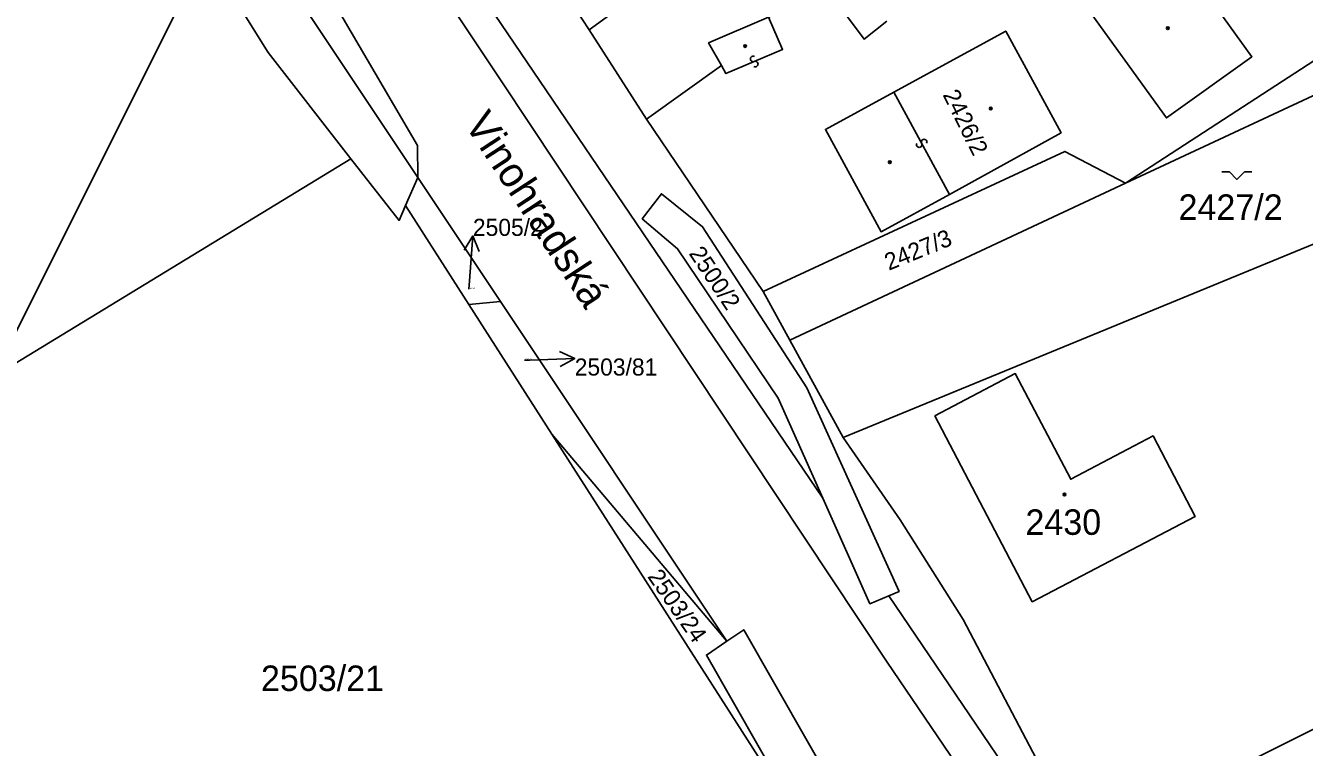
# Model space of a CAD drawing. Extents: x -596024 to -594475, y -1163820 to -1161957.
# Drawn here: x -595765.9 to -595680.5, y -1163522.9 to -1163474.7 of the extents above; entities that cross this region are included whole.
import ezdxf

# ---------------------------------------------------------------- set-up
doc = ezdxf.new("R2010")
doc.units = 0
for name, color, linetype in [('Level 1', 7, 'Continuous'), ('Level 11', 7, 'Continuous'), ('Level 13', 7, 'Continuous'), ('Level 3', 7, 'Continuous'), ('Level 4', 7, 'Continuous'), ('Level 5', 7, 'Continuous'), ('Level 57', 7, 'Continuous'), ('Level 60', 7, 'Continuous')]:
    doc.layers.add(name, color=color, linetype=linetype)

msp = doc.modelspace()

# ---------------------------------------------------------------- linework, layer by layer
at = {"layer": 'Level 1'}
for points in [[(-595739.66, -1163484.87), (-595769.55, -1163440.05), (-595814.95, -1163373.15), (-595830.5, -1163354.58), (-595847.35, -1163340.2), (-595889.88, -1163307.1), (-595899.77, -1163299.43), (-595903.18, -1163297.24)], [(-595744.13, -1163483.61), (-595749.65, -1163476.51), (-595774.95, -1163436.18), (-595781.75, -1163426.45), (-595798.84, -1163402.5), (-595809.22, -1163387.61), (-595820.97, -1163371.1), (-595827.85, -1163363.23), (-595834.92, -1163355.2), (-595848.3, -1163341.74), (-595849.13, -1163341.26), (-595868.37, -1163327.1), (-595873.34, -1163324.15), (-595878.14, -1163320.35), (-595889.8, -1163312.58), (-595898.5, -1163306.43)], [(-595796.77, -1163410.74), (-595755.66, -1163473.51), (-595767.99, -1163498.15)], [(-595690.49, -1163447.6), (-595728.22, -1163475)], [(-595712.63, -1163506.27), (-595748.68, -1163453.13)], [(-595662.12, -1163467.2), (-595671.07, -1163471.35), (-595692.43, -1163485.24)], [(-595692.43, -1163485.24), (-595660.14, -1163470.18)], [(-595728.22, -1163475), (-595730.56, -1163471.43)], [(-595716.25, -1163474.17), (-595720.25, -1163475.88), (-595719.4, -1163477.39)], [(-595724.4, -1163480.96), (-595728.22, -1163475)], [(-595707.89, -1163479.16), (-595700.42, -1163475.09), (-595696.72, -1163481.88), (-595704.17, -1163485.99)], [(-595724.4, -1163480.96), (-595719.4, -1163477.39)], [(-595711.26, -1163502.22), (-595654.39, -1163478.83)], [(-595707.89, -1163479.16), (-595712.46, -1163481.65), (-595708.74, -1163488.48), (-595704.17, -1163485.99)], [(-595716.62, -1163492.46), (-595724.4, -1163480.96)], [(-595692.43, -1163485.24), (-595696.47, -1163483.12), (-595716.62, -1163492.46)], [(-595767.99, -1163498.15), (-595744.13, -1163483.61)], [(-595744.13, -1163483.61), (-595740.92, -1163487.73), (-595740.48, -1163486.73)], [(-595740.48, -1163486.73), (-595739.66, -1163484.87)], [(-595739.66, -1163484.87), (-595734.15, -1163493.13)], [(-595714.84, -1163495.71), (-595692.43, -1163485.24)], [(-595736.26, -1163493.33), (-595740.48, -1163486.73)], [(-595708.22, -1163512.77), (-595707.54, -1163512.48), (-595713.69, -1163498.9), (-595720.66, -1163488.15), (-595723.4, -1163485.95), (-595724.68, -1163487.62), (-595722.33, -1163489.62), (-595715.62, -1163499.59), (-595712.63, -1163506.27)], [(-595714.84, -1163495.71), (-595716.62, -1163492.46)], [(-595734.15, -1163493.13), (-595736.26, -1163493.33)], [(-595730.71, -1163502), (-595736.26, -1163493.33)], [(-595734.15, -1163493.13), (-595719.03, -1163515.8)], [(-595711.26, -1163502.22), (-595714.84, -1163495.71)], [(-595705.14, -1163500.77), (-595699.78, -1163497.95), (-595696.08, -1163505), (-595690.58, -1163502.11), (-595687.76, -1163507.48), (-595698.64, -1163513.18), (-595705.14, -1163500.77)], [(-595713.19, -1163529.38), (-595730.71, -1163502)], [(-595730.71, -1163502), (-595719.03, -1163515.8)], [(-595695.34, -1163529.45), (-595703.25, -1163514.37), (-595707.46, -1163507.7), (-595711.26, -1163502.22)], [(-595708.22, -1163512.77), (-595709.48, -1163513.31), (-595712.63, -1163506.27)], [(-595654.45, -1163508.92), (-595695.34, -1163529.45)], [(-595708.22, -1163512.77), (-595655.71, -1163590.18), (-595642.77, -1163625.97), (-595617.44, -1163712.88), (-595611.01, -1163731.26)], [(-595713.19, -1163529.38), (-595720.4, -1163516.73), (-595719.03, -1163515.8)], [(-595719.03, -1163515.8), (-595717.91, -1163515.04), (-595702.96, -1163541.21), (-595696.07, -1163550.68)]]:
    msp.add_lwpolyline(points, dxfattribs=at)
at = {"layer": 'Level 13'}
for centre, start, end in [((-595717.282, -1163476.951), 60.35687, 292.94687), ((-595717.139, -1163477.29), 240.57133, 112.66932), ((-595705.868, -1163482.493), 335.73346, 208.32346), ((-595706.193, -1163482.667), 155.94792, 28.04591)]:
    msp.add_arc(centre, 0.184, start, end, dxfattribs=at)
at = {"layer": 'Level 3'}
for points in [[(-595612.37, -1163731.72), (-595619.77, -1163713.62), (-595631.2, -1163672.88), (-595641.59, -1163636.8), (-595651.14, -1163607.39), (-595658.98, -1163592.16), (-595678.25, -1163561.58), (-595700.71, -1163528.42), (-595708.38, -1163517.14), (-595734.07, -1163478.47), (-595762.79, -1163435.41), (-595779.31, -1163410.2), (-595795.95, -1163386.05), (-595807.44, -1163369.67), (-595819.92, -1163353.97), (-595827.97, -1163346.08), (-595857.05, -1163323.13), (-595889.6, -1163298.16)], [(-595739.66, -1163484.87), (-595739.7, -1163482.72), (-595746.94, -1163470.32), (-595767.73, -1163438.81), (-595816.47, -1163368.01), (-595825.25, -1163357.26), (-595846.58, -1163339.13), (-595893, -1163302.7)], [(-595695.54, -1163472.76), (-595689.69, -1163480.89), (-595683.98, -1163476.81), (-595689.84, -1163468.66)], [(-595712.17, -1163472.55), (-595709.87, -1163475.62), (-595708.36, -1163474.42)], [(-595716.25, -1163474.17), (-595715.32, -1163476.31), (-595719.1, -1163477.93), (-595719.4, -1163477.39)], [(-595704.17, -1163485.99), (-595707.89, -1163479.16)]]:
    msp.add_lwpolyline(points, dxfattribs=at)
at = {"layer": 'Level 5'}
msp.add_lwpolyline([(-595685.98, -1163484.49), (-595685.48, -1163484.49), (-595684.98, -1163484.99), (-595684.48, -1163484.49), (-595683.98, -1163484.49)], dxfattribs=at)
for centre, radius in [((-595689.6, -1163474.9), 0.09), ((-595689.6, -1163474.9), 0.0521), ((-595717.81, -1163476.09), 0.09), ((-595717.81, -1163476.09), 0.0521), ((-595701.42, -1163480.26), 0.09), ((-595701.42, -1163480.26), 0.0521), ((-595708.16, -1163483.84), 0.09), ((-595708.16, -1163483.84), 0.0521), ((-595696.5, -1163506.01), 0.09), ((-595696.5, -1163506.01), 0.0521)]:
    msp.add_circle(centre, radius, dxfattribs=at)
at = {"layer": 'Level 57'}
for p, q in [((-595736.226, -1163491.751), (-595735.99, -1163488.76)), ((-595736.27, -1163492.31), (-595736.226, -1163491.751)), ((-595732.188, -1163497.047), (-595729.19, -1163496.94)), ((-595732.54, -1163497.06), (-595732.188, -1163497.047))]:
    msp.add_line(p, q, dxfattribs=at)
for points in [[(-595736.567, -1163489.718), (-595735.99, -1163488.76), (-595735.57, -1163489.797)], [(-595730.207, -1163496.476), (-595729.19, -1163496.94), (-595730.171, -1163497.475)]]:
    msp.add_lwpolyline(points, dxfattribs=at)
at = {"layer": 'Level 60'}
for points in [[(-595873.34, -1163324.15), (-595868.37, -1163327.1), (-595849.13, -1163341.26), (-595848.3, -1163341.74), (-595834.92, -1163355.2), (-595827.85, -1163363.23), (-595820.97, -1163371.1), (-595809.22, -1163387.61), (-595798.84, -1163402.5), (-595781.75, -1163426.45), (-595774.95, -1163436.18), (-595749.65, -1163476.51), (-595744.13, -1163483.61), (-595767.99, -1163498.15), (-595755.66, -1163473.51), (-595796.77, -1163410.74), (-595828.01, -1163365.55), (-595898.5, -1163306.43), (-595889.8, -1163312.58), (-595878.14, -1163320.35)], [(-595728.22, -1163475), (-595730.56, -1163471.43), (-595686.75, -1163440.55), (-595613.78, -1163409.67), (-595621.21, -1163415.5), (-595684.07, -1163442.95), (-595690.49, -1163447.6)], [(-595803.59, -1163476.01), (-595831.75, -1163434.12), (-595796.77, -1163410.74), (-595755.66, -1163473.51), (-595767.99, -1163498.15), (-595782.54, -1163507.01)], [(-595716.25, -1163474.17), (-595720.25, -1163475.88), (-595719.4, -1163477.39), (-595724.4, -1163480.96), (-595728.22, -1163475), (-595690.49, -1163447.6), (-595686.13, -1163453.8), (-595690.65, -1163456.88), (-595695.7, -1163460.51), (-595701.4, -1163464.61), (-595706.42, -1163468.23), (-595710.65, -1163471.41), (-595712.17, -1163472.55)], [(-595720.25, -1163475.88), (-595716.25, -1163474.17), (-595712.17, -1163472.55), (-595710.65, -1163471.41), (-595706.42, -1163468.23), (-595701.4, -1163464.61), (-595695.7, -1163460.51), (-595690.65, -1163456.88), (-595686.13, -1163453.8), (-595678.57, -1163448.29), (-595668.12, -1163457.65), (-595665.15, -1163462.29), (-595662.12, -1163467.2), (-595671.07, -1163471.35), (-595692.43, -1163485.24), (-595696.47, -1163483.12), (-595716.62, -1163492.46), (-595724.4, -1163480.96), (-595719.4, -1163477.39)], [(-595671.07, -1163471.35), (-595662.12, -1163467.2), (-595660.14, -1163470.18), (-595692.43, -1163485.24)], [(-595654.39, -1163478.83), (-595711.26, -1163502.22), (-595714.84, -1163495.71), (-595692.43, -1163485.24), (-595660.14, -1163470.18)], [(-595696.72, -1163481.88), (-595700.42, -1163475.09), (-595707.89, -1163479.16), (-595712.46, -1163481.65), (-595708.74, -1163488.48), (-595704.17, -1163485.99)], [(-595700.42, -1163475.09), (-595696.72, -1163481.88), (-595704.17, -1163485.99), (-595708.74, -1163488.48), (-595712.46, -1163481.65), (-595707.89, -1163479.16)], [(-595695.34, -1163529.45), (-595703.25, -1163514.37), (-595707.46, -1163507.7), (-595711.26, -1163502.22), (-595654.39, -1163478.83), (-595647.18, -1163475.96), (-595645.42, -1163480.34), (-595650.59, -1163482.45), (-595647.58, -1163489.82), (-595644.13, -1163498.29), (-595648.23, -1163500), (-595648.48, -1163499.47), (-595651.55, -1163500.91), (-595651.23, -1163501.59), (-595656.62, -1163504.12), (-595654.45, -1163508.92)], [(-595696.47, -1163483.12), (-595692.43, -1163485.24), (-595714.84, -1163495.71), (-595716.62, -1163492.46)], [(-595782.54, -1163507.01), (-595767.99, -1163498.15), (-595744.13, -1163483.61), (-595740.92, -1163487.73), (-595740.48, -1163486.73), (-595736.26, -1163493.33), (-595730.71, -1163502), (-595713.19, -1163529.38), (-595751.09, -1163554.35)], [(-595739.66, -1163484.87), (-595734.15, -1163493.13), (-595736.26, -1163493.33), (-595740.48, -1163486.73)], [(-595724.68, -1163487.62), (-595723.4, -1163485.95), (-595720.66, -1163488.15), (-595713.69, -1163498.9), (-595707.54, -1163512.48), (-595708.22, -1163512.77), (-595709.48, -1163513.31), (-595712.63, -1163506.27), (-595715.62, -1163499.59), (-595722.33, -1163489.62)], [(-595734.15, -1163493.13), (-595719.03, -1163515.8), (-595730.71, -1163502), (-595736.26, -1163493.33)], [(-595699.78, -1163497.95), (-595705.14, -1163500.77), (-595698.64, -1163513.18), (-595687.76, -1163507.48), (-595690.58, -1163502.11), (-595696.08, -1163505)], [(-595705.14, -1163500.77), (-595699.78, -1163497.95), (-595696.08, -1163505), (-595690.58, -1163502.11), (-595687.76, -1163507.48), (-595698.64, -1163513.18)], [(-595720.4, -1163516.73), (-595713.19, -1163529.38), (-595730.71, -1163502), (-595719.03, -1163515.8)], [(-595692.13, -1163535.28), (-595695.34, -1163529.45), (-595654.45, -1163508.92), (-595654.03, -1163509.86), (-595652.84, -1163509.31), (-595650.66, -1163514.69)], [(-595713.19, -1163529.38), (-595720.4, -1163516.73), (-595719.03, -1163515.8), (-595717.91, -1163515.04), (-595702.96, -1163541.21), (-595696.07, -1163550.68), (-595698.51, -1163552.7), (-595708.35, -1163537.8)]]:
    msp.add_lwpolyline(points, close=True, dxfattribs=at)
for points in [[(-595642.77, -1163625.97), (-595655.71, -1163590.18), (-595708.22, -1163512.77), (-595707.54, -1163512.48), (-595713.69, -1163498.9), (-595720.66, -1163488.15), (-595723.4, -1163485.95), (-595724.68, -1163487.62), (-595722.33, -1163489.62), (-595715.62, -1163499.59), (-595712.63, -1163506.27), (-595748.68, -1163453.13), (-595760.44, -1163435.47), (-595794.72, -1163385.2)], [(-595794.72, -1163385.2), (-595760.44, -1163435.47), (-595748.68, -1163453.13), (-595712.63, -1163506.27), (-595709.48, -1163513.31), (-595708.22, -1163512.77), (-595655.71, -1163590.18), (-595642.77, -1163625.97)], [(-595767.7, -1163421.96), (-595761.59, -1163428.07), (-595756.1, -1163433.85), (-595750.11, -1163441.48), (-595745.25, -1163448.24), (-595742.82, -1163452.09), (-595736.94, -1163461.43), (-595732.59, -1163468.08), (-595731.23, -1163470.33), (-595730.56, -1163471.43), (-595728.22, -1163475), (-595724.4, -1163480.96), (-595716.62, -1163492.46), (-595714.84, -1163495.71), (-595711.26, -1163502.22), (-595707.46, -1163507.7), (-595703.25, -1163514.37), (-595695.34, -1163529.45)], [(-595769.55, -1163440.05), (-595739.66, -1163484.87), (-595740.48, -1163486.73), (-595740.92, -1163487.73), (-595744.13, -1163483.61), (-595749.65, -1163476.51), (-595774.95, -1163436.18)], [(-595658.98, -1163607.58), (-595661.84, -1163600.69), (-595664.94, -1163594.2), (-595674.76, -1163583.83), (-595677.55, -1163579.43), (-595683.83, -1163569.32), (-595684.37, -1163568.45), (-595696.07, -1163550.68), (-595702.96, -1163541.21), (-595717.91, -1163515.04), (-595719.03, -1163515.8), (-595734.15, -1163493.13), (-595739.66, -1163484.87), (-595769.55, -1163440.05)]]:
    msp.add_lwpolyline(points, dxfattribs=at)

# ---------------------------------------------------------------- texts
at = {"layer": 'Level 11'}
msp.add_text('Vinohradská', height=2, rotation=303.19073, dxfattribs=at).set_placement((-595736.601, -1163481.297))
at = {"layer": 'Level 4'}
for s, rotation, p in [('2426/2', 296.56503, (-595704.65, -1163479.34)), ('2427/3', 22.10589, (-595708.22, -1163491.09)), ('2500/2', 303.71625, (-595721.607, -1163489.932)), ('2503/24', 304.73559, (-595724.376, -1163511.495))]:
    msp.add_text(s, height=1.14, rotation=rotation, dxfattribs=at).set_placement(p)
for s, height, p in [('2427/2', 1.7, (-595688.88, -1163487.69)), ('2505/2', 0.1, (-595736.27, -1163492.31)), ('2503/81', 0.1, (-595732.54, -1163497.06)), ('2430', 1.7, (-595699.1, -1163508.71)), ('2503/21', 1.7, (-595750.14, -1163519.13))]:
    msp.add_text(s, height=height, dxfattribs=at).set_placement(p)
at = {"layer": 'Level 57'}
for s, p in [('2505/2', (-595735.99, -1163488.76)), ('2503/81', (-595729.19, -1163498.08))]:
    msp.add_text(s, height=1.14, dxfattribs=at).set_placement(p)

doc.saveas('drawing.dxf')
